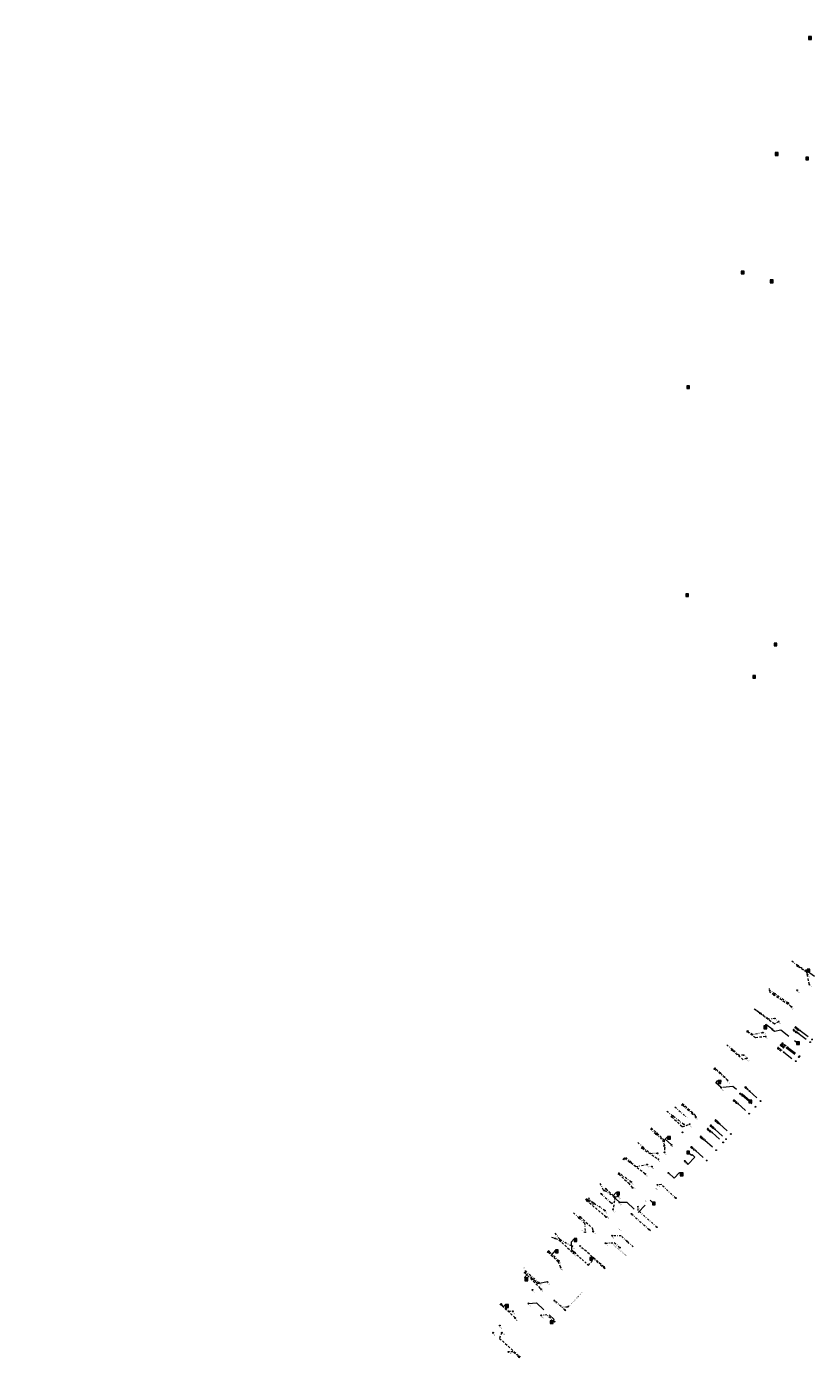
# Model space of a CAD drawing. Header units: inches. Extents: x 0 to 191500, y 0 to 342750.
# Tile 466 of 547: x 188344 to 188538, y 334506 to 334835. Entities that reach past the tile are written whole.
import ezdxf

# ---------------------------------------------------------------- set-up
doc = ezdxf.new("R2010")
doc.units = ezdxf.units.IN
doc.header["$MEASUREMENT"] = 0
for name, pattern in [('RI-HWA_HUISAANSLUITING', [4.8, 3, -1.8]), ('RI-HWA_KOLKAANSLUITING', [4.3, 2.5, -1.8]), ('RI-VWA_HUISAANSLUITING', [6.1, 2.5, -1.8, 0, -1.8])]:
    doc.linetypes.add(name, pattern=pattern)
doc.layers.get('0').update_dxf_attribs({"lineweight": 20})
for name, color, linetype, lineweight in [('ECW', 150, 'Continuous', 20), ('N-WE-RI-HWA-MAATVOERING-T25', 151, 'Continuous', 20), ('N-WE-RI-HWA_HUISAANSLUITING', 150, 'RI-HWA_HUISAANSLUITING', 20), ('N-WE-RI-HWA_KOLK-S', 150, 'Continuous', 20), ('N-WE-RI-HWA_KOLKAANSLUITING', 150, 'RI-HWA_KOLKAANSLUITING', 20), ('N-WE-RI-HWA_RIOOLPUT_ONTSTOPPINGSPUT-G', 150, 'Continuous', 20), ('N-WE-RI-INLAAT', 7, 'Continuous', 20), ('N-WE-RI-VWA-MAATVOERING-T25', 30, 'Continuous', 20), ('N-WE-RI-VWA_HUISAANSLUITING', 20, 'RI-VWA_HUISAANSLUITING', 20), ('N-WE-RI-VWA_RIOOLPUT_ONTSTOPPINGSPUT-G', 30, 'Continuous', 20), ('Tekst algemeen', 7, 'Continuous', 20)]:
    doc.layers.add(name, color=color, linetype=linetype, lineweight=lineweight)
doc.styles.add('TS 1 op 100', font='tahoma.ttf', dxfattribs={"height": 0.25})
picture_1 = doc.add_image_def('image1.ecw', size_in_pixel=(220000, 285000))

# ---------------------------------------------------------------- blocks, each defined once
blk = doc.blocks.new('A$C2C270354')
h = blk.add_hatch(color=256)
h.dxf.hatch_style = 1
edge = h.paths.add_edge_path()
edge.add_arc((0, 0), 0.1, 0, 360)
blk.add_circle((0, 0), 0.1)

msp = doc.modelspace()

# ---------------------------------------------------------------- linework, layer by layer
at = {"layer": 'N-WE-RI-HWA_HUISAANSLUITING', "ltscale": 0.2}
for points in [[(188537.15169, 334599.30376), (188536.49442, 334602.34221), (188534.20907, 334603.81438), (188534.00603, 334603.96025)], [(188532.73639, 334593.81399), (188528.45187, 334596.69605), (188527.49431, 334597.34016), (188527.3398, 334598.37672)], [(188529.58998, 334590.18906), (188528.51736, 334589.55788), (188524.02326, 334592.89899), (188523.54175, 334593.25697)], [(188526.37802, 334586.48861), (188523.87395, 334586.16099), (188521.86648, 334587.65098), (188521.66573, 334587.79997)], [(188521.72396, 334581.12674), (188520.84742, 334580.7393), (188518.02779, 334583.13507), (188517.83728, 334583.29695)], [(188509.13833, 334566.62702), (188509.11152, 334567.00193), (188506.01065, 334569.69215), (188505.82255, 334569.85682)], [(188503.0233, 334566.81579), (188503.2078, 334566.64708), (188505.86447, 334564.21766), (188507.63067, 334564.89008)], [(188498.15648, 334563.93875), (188499.55894, 334562.65691), (188501.35905, 334561.01161), (188501.45712, 334557.92595)], [(188495.71758, 334559.12305), (188495.90205, 334558.95432), (188499.91662, 334556.21806)], [(188491.61394, 334556.43978), (188491.28605, 334556.10943), (188491.1329, 334556.26144)], [(188496.67674, 334552.62613), (188492.87171, 334555.49234), (188491.61394, 334556.43978), (188491.44085, 334556.5981)], [(188489.98786, 334552.70919), (188490.17235, 334552.54048), (188492.53384, 334550.381), (188493.5537, 334549.16376)], [(188502.43982, 334552.81505), (188502.38259, 334552.87256)], [(188486.82243, 334549.09948), (188487.00692, 334548.93077), (188489.22081, 334546.90625), (188488.73128, 334543.81733)], [(188487.05683, 334541.96093), (188482.36337, 334545.92744), (188481.99141, 334546.26758)], [(188480.47494, 334542.16592), (188480.65941, 334541.99718), (188483.61085, 334539.29736), (188483.87537, 334538.43378)], [(188473.57135, 334537.04617), (188474.47494, 334536.70136), (188475.40469, 334536.34658), (188479.01946, 334533.05023)], [(188472.53602, 334533.46206), (188472.72074, 334533.29361), (188475.15912, 334531.07003), (188475.838, 334529.52307)], [(188486.52773, 334529.65087), (188486.71337, 334529.48342), (188486.52773, 334529.65087), (188480.62693, 334534.83237)], [(188466.82455, 334528.38615), (188467.00946, 334528.2179), (188471.01558, 334524.17665)], [(188464.61917, 334517.08521), (188461.67107, 334519.8239), (188461.08023, 334520.36325), (188460.89532, 334520.5315)], [(188461.33725, 334513.44668), (188460.74301, 334512.05587), (188465.68718, 334507.59626), (188465.87282, 334507.42882)]]:
    msp.add_lwpolyline(points, dxfattribs=at)
at = {"layer": 'N-WE-RI-HWA_HUISAANSLUITING', "ltscale": 0.2, "elevation": 44.094}
msp.add_lwpolyline([(188517.00435, 334575.68934), (188515.31273, 334577.37941), (188513.87949, 334578.62674), (188513.69091, 334578.79086)], dxfattribs=at)
at = {"layer": 'N-WE-RI-HWA_KOLK-S'}
for p, q in [((188536.97152, 334833.06997), (188536.97003, 334832.37352)), ((188536.97003, 334832.37352), (188537.66797, 334833.06848)), ((188536.97003, 334832.37352), (188537.66648, 334832.37203)), ((188536.97152, 334833.06997), (188537.66648, 334832.37203)), ((188537.66797, 334833.06848), (188536.97152, 334833.06997)), ((188537.66648, 334832.37203), (188537.66797, 334833.06848)), ((188528.72952, 334804.46297), (188528.72803, 334803.76652)), ((188528.72803, 334803.76652), (188529.42597, 334804.46148)), ((188528.72803, 334803.76652), (188529.42448, 334803.76503)), ((188528.72952, 334804.46297), (188529.42448, 334803.76503)), ((188529.42597, 334804.46148), (188528.72952, 334804.46297)), ((188529.42448, 334803.76503), (188529.42597, 334804.46148)), ((188536.24852, 334803.34797), (188536.24703, 334802.65152)), ((188536.24703, 334802.65152), (188536.94497, 334803.34648)), ((188536.24703, 334802.65152), (188536.94348, 334802.65003)), ((188536.24852, 334803.34797), (188536.94348, 334802.65003)), ((188536.94497, 334803.34648), (188536.24852, 334803.34797)), ((188536.94348, 334802.65003), (188536.94497, 334803.34648)), ((188520.37052, 334775.24297), (188520.36903, 334774.54652)), ((188520.36903, 334774.54652), (188521.06697, 334775.24148)), ((188520.36903, 334774.54652), (188521.06548, 334774.54503)), ((188520.37052, 334775.24297), (188521.06548, 334774.54503)), ((188521.06697, 334775.24148), (188520.37052, 334775.24297)), ((188521.06548, 334774.54503), (188521.06697, 334775.24148)), ((188527.49052, 334773.05497), (188527.48903, 334772.35852)), ((188527.48903, 334772.35852), (188528.18697, 334773.05348)), ((188527.48903, 334772.35852), (188528.18548, 334772.35703)), ((188527.49052, 334773.05497), (188528.18548, 334772.35703)), ((188528.18697, 334773.05348), (188527.49052, 334773.05497)), ((188528.18548, 334772.35703), (188528.18697, 334773.05348)), ((188506.92352, 334746.95697), (188506.92203, 334746.26052)), ((188506.92203, 334746.26052), (188507.61997, 334746.95548)), ((188506.92203, 334746.26052), (188507.61848, 334746.25903)), ((188506.92352, 334746.95697), (188507.61848, 334746.25903)), ((188507.61997, 334746.95548), (188506.92352, 334746.95697)), ((188507.61848, 334746.25903), (188507.61997, 334746.95548)), ((188506.67152, 334695.66597), (188506.67003, 334694.96952)), ((188506.67003, 334694.96952), (188507.36797, 334695.66448)), ((188506.67003, 334694.96952), (188507.36648, 334694.96803)), ((188506.67152, 334695.66597), (188507.36648, 334694.96803)), ((188507.36797, 334695.66448), (188506.67152, 334695.66597)), ((188507.36648, 334694.96803), (188507.36797, 334695.66448)), ((188528.46052, 334683.51297), (188528.45903, 334682.81652)), ((188528.45903, 334682.81652), (188529.15697, 334683.51148)), ((188528.46052, 334683.51297), (188529.15548, 334682.81503)), ((188529.15697, 334683.51148), (188528.46052, 334683.51297)), ((188529.15548, 334682.81503), (188529.15697, 334683.51148)), ((188528.45903, 334682.81652), (188529.15548, 334682.81503)), ((188523.20652, 334675.50797), (188523.20503, 334674.81152)), ((188523.20503, 334674.81152), (188523.90297, 334675.50648)), ((188523.20503, 334674.81152), (188523.90148, 334674.81003)), ((188523.20652, 334675.50797), (188523.90148, 334674.81003)), ((188523.90297, 334675.50648), (188523.20652, 334675.50797)), ((188523.90148, 334674.81003), (188523.90297, 334675.50648)), ((188536.59352, 334603.10697, 44.138), (188536.59203, 334602.41052, 44.138)), ((188536.59203, 334602.41052, 44.138), (188537.28997, 334603.10548, 44.138)), ((188536.59203, 334602.41052, 44.138), (188537.28848, 334602.40903, 44.138)), ((188536.59352, 334603.10697, 44.138), (188537.28848, 334602.40903, 44.138)), ((188537.28997, 334603.10548, 44.138), (188536.59352, 334603.10697, 44.138)), ((188537.28848, 334602.40903, 44.138), (188537.28997, 334603.10548, 44.138)), ((188525.96352, 334589.11197, 44.153), (188525.96203, 334588.41552, 44.153)), ((188525.96203, 334588.41552, 44.153), (188526.65997, 334589.11048, 44.153)), ((188525.96203, 334588.41552, 44.153), (188526.65848, 334588.41403, 44.153)), ((188525.96352, 334589.11197, 44.153), (188526.65848, 334588.41403, 44.153)), ((188526.65997, 334589.11048, 44.153), (188525.96352, 334589.11197, 44.153)), ((188526.65848, 334588.41403, 44.153), (188526.65997, 334589.11048, 44.153)), ((188534.00152, 334585.19297, 44.022), (188534.00003, 334584.49652, 44.022)), ((188534.00003, 334584.49652, 44.022), (188534.69797, 334585.19148, 44.022)), ((188534.00152, 334585.19297, 44.022), (188534.69648, 334584.49503, 44.022)), ((188534.69797, 334585.19148, 44.022), (188534.00152, 334585.19297, 44.022)), ((188534.69648, 334584.49503, 44.022), (188534.69797, 334585.19148, 44.022)), ((188534.00003, 334584.49652, 44.022), (188534.69648, 334584.49503, 44.022)), ((188514.66752, 334575.62197, 44.162), (188514.66603, 334574.92552, 44.162)), ((188514.66603, 334574.92552, 44.162), (188515.36397, 334575.62048, 44.162)), ((188514.66603, 334574.92552, 44.162), (188515.36248, 334574.92403, 44.162)), ((188514.66752, 334575.62197, 44.162), (188515.36248, 334574.92403, 44.162)), ((188515.36397, 334575.62048, 44.162), (188514.66752, 334575.62197, 44.162)), ((188515.36248, 334574.92403, 44.162), (188515.36397, 334575.62048, 44.162)), ((188522.23552, 334570.80997, 44.024), (188522.23403, 334570.11352, 44.024)), ((188522.23403, 334570.11352, 44.024), (188522.93197, 334570.80848, 44.024)), ((188522.23403, 334570.11352, 44.024), (188522.93048, 334570.11203, 44.024)), ((188522.23552, 334570.80997, 44.024), (188522.93048, 334570.11203, 44.024)), ((188522.93197, 334570.80848, 44.024), (188522.23552, 334570.80997, 44.024)), ((188522.93048, 334570.11203, 44.024), (188522.93197, 334570.80848, 44.024)), ((188502.19552, 334561.85097, 44.284), (188502.19403, 334561.15452, 44.284)), ((188502.19403, 334561.15452, 44.284), (188502.89197, 334561.84948, 44.284)), ((188502.19552, 334561.85097, 44.284), (188502.89048, 334561.15303, 44.284)), ((188502.89197, 334561.84948, 44.284), (188502.19552, 334561.85097, 44.284)), ((188502.89048, 334561.15303, 44.284), (188502.89197, 334561.84948, 44.284)), ((188502.19403, 334561.15452, 44.284), (188502.89048, 334561.15303, 44.284)), ((188506.93952, 334558.22197, 44.28), (188506.93803, 334557.52552, 44.28)), ((188506.93803, 334557.52552, 44.28), (188507.63597, 334558.22048, 44.28)), ((188506.93803, 334557.52552, 44.28), (188507.63448, 334557.52403, 44.28)), ((188506.93952, 334558.22197, 44.28), (188507.63448, 334557.52403, 44.28)), ((188507.63597, 334558.22048, 44.28), (188506.93952, 334558.22197, 44.28)), ((188507.63448, 334557.52403, 44.28), (188507.63597, 334558.22048, 44.28)), ((188505.31152, 334552.86297, 44.232), (188505.31003, 334552.16652, 44.232)), ((188505.31003, 334552.16652, 44.232), (188506.00797, 334552.86148, 44.232)), ((188505.31003, 334552.16652, 44.232), (188506.00648, 334552.16503, 44.232)), ((188505.31152, 334552.86297, 44.232), (188506.00648, 334552.16503, 44.232)), ((188506.00797, 334552.86148, 44.232), (188505.31152, 334552.86297, 44.232)), ((188506.00648, 334552.16503, 44.232), (188506.00797, 334552.86148, 44.232)), ((188489.64452, 334548.11497, 44.349), (188489.64303, 334547.41852, 44.349)), ((188489.64303, 334547.41852, 44.349), (188490.34097, 334548.11348, 44.349)), ((188489.64303, 334547.41852, 44.349), (188490.33948, 334547.41703, 44.349)), ((188489.64452, 334548.11497, 44.349), (188490.33948, 334547.41703, 44.349)), ((188490.34097, 334548.11348, 44.349), (188489.64452, 334548.11497, 44.349)), ((188490.33948, 334547.41703, 44.349), (188490.34097, 334548.11348, 44.349)), ((188498.45418, 334545.63905, 44.24), (188498.45268, 334544.9426, 44.24)), ((188498.45268, 334544.9426, 44.24), (188499.15063, 334545.63756, 44.24)), ((188498.45418, 334545.63905, 44.24), (188499.14914, 334544.9411, 44.24)), ((188499.15063, 334545.63756, 44.24), (188498.45418, 334545.63905, 44.24)), ((188499.14914, 334544.9411, 44.24), (188499.15063, 334545.63756, 44.24)), ((188498.45268, 334544.9426, 44.24), (188499.14914, 334544.9411, 44.24)), ((188479.12752, 334536.64697, 44.488), (188479.12603, 334535.95052, 44.488)), ((188479.12603, 334535.95052, 44.488), (188479.82397, 334536.64548, 44.488)), ((188479.12603, 334535.95052, 44.488), (188479.82248, 334535.94903, 44.488)), ((188479.12752, 334536.64697, 44.488), (188479.82248, 334535.94903, 44.488)), ((188479.82397, 334536.64548, 44.488), (188479.12752, 334536.64697, 44.488)), ((188479.82248, 334535.94903, 44.488), (188479.82397, 334536.64548, 44.488)), ((188474.52552, 334533.85997, 44.636), (188474.52403, 334533.16352, 44.636)), ((188474.52403, 334533.16352, 44.636), (188475.22197, 334533.85848, 44.636)), ((188474.52403, 334533.16352, 44.636), (188475.22048, 334533.16203, 44.636)), ((188474.52552, 334533.85997, 44.636), (188475.22048, 334533.16203, 44.636)), ((188475.22197, 334533.85848, 44.636), (188474.52552, 334533.85997, 44.636)), ((188475.22048, 334533.16203, 44.636), (188475.22197, 334533.85848, 44.636)), ((188483.01152, 334532.02297, 44.491), (188483.01003, 334531.32652, 44.491)), ((188483.01003, 334531.32652, 44.491), (188483.70797, 334532.02148, 44.491)), ((188483.01152, 334532.02297, 44.491), (188483.70648, 334531.32503, 44.491)), ((188483.70797, 334532.02148, 44.491), (188483.01152, 334532.02297, 44.491)), ((188483.70648, 334531.32503, 44.491), (188483.70797, 334532.02148, 44.491)), ((188483.01003, 334531.32652, 44.491), (188483.70648, 334531.32503, 44.491)), ((188467.02052, 334526.94897, 44.642), (188467.01903, 334526.25252, 44.642)), ((188467.01903, 334526.25252, 44.642), (188467.71697, 334526.94748, 44.642)), ((188467.01903, 334526.25252, 44.642), (188467.71548, 334526.25103, 44.642)), ((188467.02052, 334526.94897, 44.642), (188467.71548, 334526.25103, 44.642)), ((188467.71697, 334526.94748, 44.642), (188467.02052, 334526.94897, 44.642)), ((188467.71548, 334526.25103, 44.642), (188467.71697, 334526.94748, 44.642)), ((188462.24352, 334520.39197, 44.824), (188462.24203, 334519.69552, 44.824)), ((188462.24203, 334519.69552, 44.824), (188462.93997, 334520.39048, 44.824)), ((188462.24203, 334519.69552, 44.824), (188462.93848, 334519.69403, 44.824)), ((188462.24352, 334520.39197, 44.824), (188462.93848, 334519.69403, 44.824)), ((188462.93997, 334520.39048, 44.824), (188462.24352, 334520.39197, 44.824)), ((188462.93848, 334519.69403, 44.824), (188462.93997, 334520.39048, 44.824)), ((188473.26152, 334516.39097, 44.711), (188473.26003, 334515.69452, 44.711)), ((188473.26003, 334515.69452, 44.711), (188473.95797, 334516.38948, 44.711)), ((188473.26003, 334515.69452, 44.711), (188473.95648, 334515.69303, 44.711)), ((188473.26152, 334516.39097, 44.711), (188473.95648, 334515.69303, 44.711)), ((188473.95797, 334516.38948, 44.711), (188473.26152, 334516.39097, 44.711)), ((188473.95648, 334515.69303, 44.711), (188473.95797, 334516.38948, 44.711))]:
    msp.add_line(p, q, dxfattribs=at)
at = {"layer": 'N-WE-RI-HWA_KOLKAANSLUITING'}
for points in [[(188538.45139, 334601.32138), (188536.37196, 334602.73536), (188536.5659, 334603.02057), (188536.77918, 334602.87554)], [(188527.95123, 334588.30108), (188526.41461, 334589.44347), (188526.05581, 334588.96086), (188526.15448, 334588.88751)], [(188527.95123, 334588.30108), (188528.57128, 334587.84011), (188530.10094, 334588.13878), (188534.18901, 334584.96401)], [(188503.13157, 334559.78235), (188501.62762, 334561.1389), (188502.21968, 334561.79529), (188502.39532, 334561.63687)], [(188506.41468, 334555.81706), (188507.179, 334554.96362), (188508.88499, 334556.76494), (188508.27332, 334557.35178), (188508.07891, 334557.1462), (188507.46188, 334557.72972)], [(188502.38259, 334552.87256), (188503.82917, 334551.54999), (188505.14313, 334552.98715), (188505.51064, 334552.64813)], [(188490.33876, 334545.59947), (188488.65937, 334547.11426), (188489.58134, 334548.13641), (188489.84349, 334547.89996)], [(188490.33876, 334545.59947), (188492.13876, 334545.59947), (188494.96048, 334543.05431), (188497.86677, 334546.1613), (188498.65397, 334545.42495)], [(188472.62305, 334525.95879), (188470.2468, 334525.53477), (188467.67437, 334527.8806), (188466.9008, 334527.02297), (188467.22027, 334526.73481)], [(188461.67107, 334519.8239), (188462.20527, 334520.39895), (188462.44329, 334520.17784)], [(188467.86761, 334520.68662), (188469.86496, 334520.78953), (188474.20769, 334516.68268), (188473.8113, 334516.26353)]]:
    msp.add_lwpolyline(points, dxfattribs=at)
for points, elevation in [([(188515.43115, 334573.87688), (188514.0591, 334575.0864), (188514.57209, 334575.66832), (188514.86742, 334575.40798)], 44.094), ([(188522.43464, 334570.59513), (188518.28108, 334574.20039), (188515.43115, 334573.87688)], 44.024), ([(188479.32732, 334536.43287), (188479.1796, 334536.5677), (188478.44643, 334535.76371), (188478.54173, 334533.89189), (188479.2216, 334533.2719)], 44.488), ([(188474.72529, 334533.64584), (188474.57758, 334533.78068), (188473.49203, 334532.59026)], 44.636)]:
    msp.add_lwpolyline(points, dxfattribs=dict(at, elevation=elevation))
at = {"layer": 'N-WE-RI-HWA_KOLKAANSLUITING', "ltscale": 0.2}
msp.add_lwpolyline([(188479.01946, 334533.05023), (188479.2216, 334533.2719), (188482.67738, 334530.12055), (188483.76027, 334531.30805), (188483.50668, 334531.53929)], dxfattribs=at)
at = {"layer": 'N-WE-RI-HWA_RIOOLPUT_ONTSTOPPINGSPUT-G'}
for p, q in [((188534.30693, 334603.83492), (188534.1112, 334603.79384)), ((188534.18853, 334603.91225), (188534.2296, 334603.71651)), ((188528.55173, 334596.71524), (188528.35599, 334596.67417)), ((188528.43332, 334596.79257), (188528.4744, 334596.59684)), ((188525.09891, 334592.1926), (188524.90318, 334592.15153)), ((188524.98051, 334592.26993), (188525.02158, 334592.0742)), ((188521.96435, 334587.67151), (188521.76861, 334587.63044)), ((188521.84594, 334587.74884), (188521.88702, 334587.55311)), ((188518.12566, 334583.15561), (188517.92992, 334583.11453)), ((188518.00725, 334583.23294), (188518.04833, 334583.0372)), ((188513.97736, 334578.64727, 44.094), (188513.78162, 334578.6062, 44.094)), ((188513.85895, 334578.7246, 44.094), (188513.90003, 334578.52887, 44.094)), ((188506.10852, 334569.71268), (188505.91278, 334569.67161)), ((188505.99011, 334569.79001), (188506.03119, 334569.59428)), ((188503.30566, 334566.66762), (188503.10993, 334566.62654)), ((188503.18726, 334566.74495), (188503.22833, 334566.54921)), ((188499.65681, 334562.67745), (188499.46107, 334562.63637)), ((188499.5384, 334562.75478), (188499.57948, 334562.55904)), ((188495.99992, 334558.97486), (188495.80418, 334558.93379)), ((188495.88151, 334559.05219), (188495.92259, 334558.85646)), ((188492.96958, 334555.51288), (188492.77384, 334555.4718)), ((188492.85117, 334555.59021), (188492.89225, 334555.39447)), ((188490.27022, 334552.56102), (188490.07448, 334552.51995)), ((188490.15181, 334552.63835), (188490.19289, 334552.44262)), ((188487.10479, 334548.95131), (188486.90905, 334548.91023)), ((188486.98638, 334549.02864), (188487.02746, 334548.8329)), ((188482.46124, 334545.94798), (188482.26551, 334545.9069)), ((188482.34284, 334546.02531), (188482.38391, 334545.82957)), ((188480.75728, 334542.01772), (188480.56154, 334541.97664)), ((188480.63887, 334542.09505), (188480.67995, 334541.89931)), ((188474.57281, 334536.7219), (188474.37708, 334536.68082)), ((188474.45441, 334536.79923), (188474.49548, 334536.60349)), ((188472.81861, 334533.31415), (188472.62287, 334533.27307)), ((188472.7002, 334533.39148), (188472.74128, 334533.19574)), ((188486.6256, 334529.67141), (188486.42986, 334529.63033)), ((188486.50719, 334529.74874), (188486.54827, 334529.553)), ((188467.10733, 334528.23843), (188466.91159, 334528.19736)), ((188466.98892, 334528.31576), (188467.03, 334528.12003)), ((188461.1781, 334520.38379), (188460.98236, 334520.34271)), ((188461.05969, 334520.46112), (188461.10077, 334520.26538)), ((188465.78505, 334507.6168), (188465.58932, 334507.57573)), ((188465.66665, 334507.69413), (188465.70772, 334507.4984))]:
    msp.add_line(p, q, dxfattribs=at)
for centre in [(188534.20907, 334603.81438), (188528.45386, 334596.6947), (188525.00105, 334592.17207), (188521.86648, 334587.65098), (188518.02779, 334583.13507), (188513.87949, 334578.62674, 44.094), (188506.01065, 334569.69215), (188503.2078, 334566.64708), (188499.55894, 334562.65691), (188495.90205, 334558.95432), (188492.87171, 334555.49234), (188490.17235, 334552.54048), (188487.00692, 334548.93077), (188482.36337, 334545.92744), (188480.65941, 334541.99718), (188474.47494, 334536.70136), (188472.72074, 334533.29361), (188486.52773, 334529.65087), (188467.00946, 334528.2179), (188461.08023, 334520.36325), (188465.68718, 334507.59626)]:
    msp.add_circle(centre, 0.1, dxfattribs=at)
at = {"layer": 'N-WE-RI-VWA_HUISAANSLUITING'}
for p, q in [((188534.84137, 334587.9619, 44.294), (188537.80122, 334585.7417, 44.294)), ((188534.36133, 334587.32193, 44.294), (188537.32118, 334585.10173, 44.294)), ((188530.82101, 334582.60217, 44.294), (188533.78086, 334580.38197, 44.294)), ((188531.60108, 334583.64212, 44.294), (188534.56093, 334581.42192, 44.294)), ((188531.75109, 334583.84211, 44.294), (188534.71094, 334581.62191, 44.294)), ((188521.095, 334571.63863, 44.36769), (188523.83957, 334569.15724, 44.36769)), ((188522.36923, 334573.04801, 44.35704), (188525.1138, 334570.56662, 44.35704)), ((188519.55251, 334569.93254, 44.38058), (188522.29709, 334567.45115, 44.38058)), ((188515.02565, 334564.92555, 44.4184), (188517.77022, 334562.44416, 44.4184)), ((188513.14784, 334562.84857, 44.43409), (188515.89241, 334560.36718, 44.43409)), ((188513.85202, 334563.62744, 44.42821), (188516.59659, 334561.14605, 44.42821)), ((188509.09043, 334558.36082, 44.468), (188511.835, 334555.87943, 44.468)), ((188511.40416, 334560.91995, 44.44866), (188514.14873, 334558.43856, 44.44866))]:
    msp.add_line(p, q, dxfattribs=at)
at = {"layer": 'N-WE-RI-VWA_HUISAANSLUITING', "ltscale": 0.2}
for points in [[(188536.67534, 334601.74634), (188536.50835, 334602.54526), (188534.29928, 334603.98978), (188532.56038, 334605.24489)], [(188531.90384, 334594.73309), (188528.67339, 334596.98875), (188527.11557, 334598.0765)], [(188528.64896, 334590.93758), (188527.07498, 334590.76179), (188525.2076, 334592.14569), (188523.60277, 334593.33879)], [(188525.65448, 334587.44572), (188523.19558, 334586.91476), (188521.99085, 334587.80842), (188521.78496, 334587.96115)], [(188520.90238, 334581.90428), (188519.84083, 334581.82619), (188518.15729, 334583.28748), (188516.63317, 334584.58249)], [(188516.21537, 334576.43876), (188513.75055, 334578.45609), (188513.56301, 334578.62141)], [(188504.01985, 334569.12948), (188507.01345, 334566.47648)], [(188508.40368, 334567.32956), (188505.80628, 334569.59558), (188505.61875, 334569.7609)], [(188506.17843, 334564.82253), (188503.44435, 334566.91645), (188501.93591, 334568.0717)], [(188497.95414, 334563.71791), (188499.35611, 334562.43511), (188500.96285, 334560.96656), (188501.31979, 334559.509)], [(188494.84892, 334560.32415), (188496.10346, 334559.17667), (188497.95506, 334557.65803), (188499.70056, 334557.73753)], [(188491.22328, 334556.36023), (188491.88573, 334556.665), (188493.00668, 334555.63993), (188494.44994, 334554.42433), (188497.13572, 334554.93229)], [(188493.22272, 334550.65251), (188490.30732, 334552.68808), (188490.12285, 334552.85681)], [(188489.9838, 334547.11), (188489.45542, 334546.80609), (188486.59932, 334548.4901), (188486.38683, 334548.62182), (188485.59356, 334550.20563)], [(188504.22548, 334546.65243), (188500.65421, 334549.95852), (188499.69578, 334549.90406)], [(188482.16029, 334546.45192), (188482.31928, 334546.44231), (188482.74499, 334546.05426), (188483.7051, 334545.17908), (188484.23932, 334545.19948)], [(188486.74419, 334543.56673), (188483.83173, 334545.46516), (188482.94628, 334546.27508), (188482.64642, 334546.98363)], [(188485.6752, 334547.84494), (188485.85969, 334547.67623), (188488.33982, 334545.40825), (188488.43183, 334545.41254)], [(188478.99136, 334542.98092), (188480.39349, 334541.69872), (188481.72182, 334540.48401), (188481.8865, 334538.25372)], [(188493.30566, 334542.73981), (188497.62491, 334538.88228), (188498.15206, 334538.42168)], [(188499.55828, 334539.46204), (188494.95601, 334543.56701), (188494.90102, 334544.52843)], [(188474.42816, 334537.98574), (188475.68645, 334536.39854), (188478.71505, 334534.78501)], [(188486.88226, 334535.53825), (188489.04966, 334535.66215), (188490.41121, 334534.4324)], [(188493.73871, 334534.5951), (188492.22343, 334535.97584), (188490.74511, 334537.3229), (188488.51308, 334537.36663)], [(188475.40865, 334531.1687), (188472.92289, 334533.51528), (188472.73816, 334533.68373)], [(188483.72049, 334531.99344), (188486.60641, 334529.36451), (188486.7884, 334529.19873)], [(188470.48279, 334525.78113), (188467.28579, 334528.50643), (188467.02729, 334528.74189)], [(188461.02033, 334520.68556), (188461.20506, 334520.5171), (188463.05232, 334518.83257), (188464.03869, 334518.733)], [(188477.09404, 334518.84807), (188476.90923, 334519.01643), (188474.26844, 334521.39633)], [(188477.88572, 334520.08834), (188477.71736, 334519.90353), (188477.549, 334519.71872), (188476.12996, 334519.71872)], [(188474.3108, 334516.16338), (188472.45119, 334517.82205), (188471.00682, 334517.73958)], [(188465.74101, 334507.27617), (188465.5562, 334507.44453), (188464.06656, 334508.77321), (188462.95261, 334508.70965)]]:
    msp.add_lwpolyline(points, dxfattribs=at)
at = {"layer": 'N-WE-RI-VWA_RIOOLPUT_ONTSTOPPINGSPUT-G'}
for p, q in [((188534.38609, 334604.03516), (188534.20584, 334603.9485)), ((188534.25264, 334604.08196), (188534.33929, 334603.9017)), ((188528.76352, 334597.03208), (188528.58326, 334596.94542)), ((188528.63006, 334597.07888), (188528.71672, 334596.89863)), ((188525.29773, 334592.18902), (188525.11747, 334592.10236)), ((188525.16427, 334592.23581), (188525.25093, 334592.05556)), ((188522.08098, 334587.85175), (188521.90073, 334587.76509)), ((188521.94752, 334587.89855), (188522.03418, 334587.7183)), ((188537.41726, 334585.15696, 44.294), (188537.237, 334585.07031, 44.294)), ((188537.2838, 334585.20376, 44.294), (188537.37046, 334585.02351, 44.294)), ((188537.8973, 334585.79693, 44.294), (188537.71705, 334585.71028, 44.294)), ((188537.76385, 334585.84373, 44.294), (188537.8505, 334585.66348, 44.294)), ((188518.2429, 334583.33465), (188518.06265, 334583.24799)), ((188518.10945, 334583.38145), (188518.1961, 334583.20119)), ((188534.65701, 334581.47715, 44.294), (188534.47675, 334581.3905, 44.294)), ((188534.52355, 334581.52395, 44.294), (188534.61021, 334581.3437, 44.294)), ((188534.80702, 334581.67714, 44.294), (188534.62677, 334581.59049, 44.294)), ((188534.67357, 334581.72394, 44.294), (188534.76022, 334581.54369, 44.294)), ((188513.84067, 334578.49941), (188513.66042, 334578.41276)), ((188513.70722, 334578.54621), (188513.79388, 334578.36596)), ((188533.87694, 334580.4372, 44.294), (188533.69668, 334580.35055, 44.294)), ((188533.74348, 334580.484, 44.294), (188533.83014, 334580.30375, 44.294)), ((188505.89641, 334569.6389), (188505.71616, 334569.55225)), ((188505.76295, 334569.6857), (188505.84961, 334569.50545)), ((188523.93268, 334569.20652, 44.36769), (188523.75243, 334569.11986, 44.36769)), ((188523.79922, 334569.25332, 44.36769), (188523.88588, 334569.07307, 44.36769)), ((188525.20988, 334570.62185, 44.35704), (188525.02963, 334570.53519, 44.35704)), ((188525.07643, 334570.66865, 44.35704), (188525.16308, 334570.4884, 44.35704)), ((188503.53448, 334566.95978), (188503.35422, 334566.87313)), ((188503.40102, 334567.00658), (188503.48768, 334566.82633)), ((188522.39317, 334567.50639, 44.38058), (188522.21291, 334567.41973, 44.38058)), ((188522.25971, 334567.55318, 44.38058), (188522.34637, 334567.37293, 44.38058)), ((188499.44624, 334562.47844), (188499.26599, 334562.39178)), ((188499.31278, 334562.52524), (188499.39944, 334562.34498)), ((188517.8663, 334562.49939, 44.4184), (188517.68605, 334562.41273, 44.4184)), ((188517.73285, 334562.54619, 44.4184), (188517.81951, 334562.36594, 44.4184)), ((188496.19358, 334559.22), (188496.01333, 334559.13334)), ((188496.06013, 334559.2668), (188496.14678, 334559.08655)), ((188514.24481, 334558.49379, 44.44866), (188514.06456, 334558.40714, 44.44866)), ((188514.11136, 334558.54059, 44.44866), (188514.19801, 334558.36034, 44.44866)), ((188515.98849, 334560.42241, 44.43409), (188515.80824, 334560.33576, 44.43409)), ((188515.85504, 334560.46921, 44.43409), (188515.9417, 334560.28896, 44.43409)), ((188516.69267, 334561.20128, 44.42821), (188516.51242, 334561.11462, 44.42821)), ((188516.55922, 334561.24808, 44.42821), (188516.64587, 334561.06783, 44.42821)), ((188493.0968, 334555.68326), (188492.91655, 334555.59661)), ((188492.96335, 334555.73006), (188493.05001, 334555.54981)), ((188511.93108, 334555.93466, 44.468), (188511.75083, 334555.84801, 44.468)), ((188511.79763, 334555.98146, 44.468), (188511.88428, 334555.80121, 44.468)), ((188490.39745, 334552.73141), (188490.21719, 334552.64475)), ((188490.26399, 334552.7782), (188490.35065, 334552.59795)), ((188486.68944, 334548.53343), (188486.50919, 334548.44678)), ((188486.55599, 334548.58023), (188486.64264, 334548.39998)), ((188482.83511, 334546.09759), (188482.65486, 334546.01093)), ((188482.70166, 334546.14438), (188482.78832, 334545.96413)), ((188483.92186, 334545.50849), (188483.74161, 334545.42184)), ((188483.7884, 334545.55529), (188483.87506, 334545.37504)), ((188485.94982, 334547.71956), (188485.76956, 334547.6329)), ((188485.81636, 334547.76636), (188485.90302, 334547.58611)), ((188504.31561, 334546.69576), (188504.13535, 334546.6091)), ((188504.18215, 334546.74256), (188504.26881, 334546.56231)), ((188480.48361, 334541.74205), (188480.30336, 334541.65539)), ((188480.35016, 334541.78885), (188480.43682, 334541.6086)), ((188497.71503, 334538.92561), (188497.53478, 334538.83895)), ((188497.58158, 334538.97241), (188497.66824, 334538.79216)), ((188499.6484, 334539.50537), (188499.46815, 334539.41871)), ((188499.51495, 334539.55217), (188499.6016, 334539.37192)), ((188475.77658, 334536.44186), (188475.59632, 334536.35521)), ((188475.64312, 334536.48866), (188475.72978, 334536.30841)), ((188492.31356, 334536.01916), (188492.13331, 334535.93251)), ((188492.1801, 334536.06596), (188492.26676, 334535.88571)), ((188473.01301, 334533.55861), (188472.83276, 334533.47195)), ((188472.87956, 334533.60541), (188472.96621, 334533.42515)), ((188490.50133, 334534.47573), (188490.32108, 334534.38908)), ((188490.36788, 334534.52253), (188490.45453, 334534.34228)), ((188486.69653, 334529.40784), (188486.51628, 334529.32118)), ((188486.56308, 334529.45463), (188486.64974, 334529.27438)), ((188467.37591, 334528.54976), (188467.19566, 334528.4631)), ((188467.24246, 334528.59655), (188467.32911, 334528.4163)), ((188461.29519, 334520.56043), (188461.11493, 334520.47378)), ((188461.16173, 334520.60723), (188461.24839, 334520.42698)), ((188476.99936, 334519.05976), (188476.81911, 334518.9731)), ((188476.86591, 334519.10656), (188476.95256, 334518.92631)), ((188477.80748, 334519.94686), (188477.62723, 334519.8602)), ((188477.67403, 334519.99365), (188477.76068, 334519.8134)), ((188474.40093, 334516.2067), (188474.22068, 334516.12005)), ((188474.26747, 334516.2535), (188474.35413, 334516.07325)), ((188465.64633, 334507.48786), (188465.46607, 334507.4012)), ((188465.51287, 334507.53466), (188465.59953, 334507.3544))]:
    msp.add_line(p, q, dxfattribs=at)
for centre in [(188534.29597, 334603.99183), (188528.67339, 334596.98875), (188525.2076, 334592.14569), (188521.99085, 334587.80842), (188537.32713, 334585.11364, 44.294), (188537.80717, 334585.7536, 44.294), (188518.15278, 334583.29132), (188534.56688, 334581.43382, 44.294), (188534.71689, 334581.63381, 44.294), (188513.75055, 334578.45609), (188533.78681, 334580.39388, 44.294), (188505.80628, 334569.59558), (188523.84255, 334569.16319, 44.36769), (188525.11976, 334570.57852, 44.35704), (188503.44435, 334566.91645), (188522.30304, 334567.46306, 44.38058), (188499.35611, 334562.43511), (188517.77618, 334562.45606, 44.4184), (188496.10346, 334559.17667), (188514.15469, 334558.45047, 44.44866), (188515.89837, 334560.37909, 44.43409), (188516.60255, 334561.15795, 44.42821), (188493.00668, 334555.63993), (188511.84096, 334555.89133, 44.468), (188490.30732, 334552.68808), (188486.59932, 334548.4901), (188482.74499, 334546.05426), (188483.83173, 334545.46516), (188485.85969, 334547.67623), (188504.22548, 334546.65243), (188480.39349, 334541.69872), (188497.62491, 334538.88228), (188499.55828, 334539.46204), (188475.68645, 334536.39854), (188492.22343, 334535.97584), (188472.92289, 334533.51528), (188490.41121, 334534.4324), (188486.60641, 334529.36451), (188467.28579, 334528.50643), (188461.20506, 334520.5171), (188476.90923, 334519.01643), (188477.71736, 334519.90353), (188474.3108, 334516.16338), (188465.5562, 334507.44453)]:
    msp.add_circle(centre, 0.1, dxfattribs=at)

# ---------------------------------------------------------------- block references
at = {"layer": 'N-WE-RI-INLAAT', "rotation": 0.06357443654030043}
for p in [(188536.67534, 334601.74634), (188534.15784, 334597.89638), (188537.15169, 334599.30376), (188531.90384, 334594.73309), (188532.73639, 334593.81399), (188527.95123, 334588.30108), (188528.64896, 334590.93758), (188529.58998, 334590.18906), (188534.8384, 334587.96785, 44.294), (188525.65448, 334587.44572), (188526.37802, 334586.48861), (188534.35835, 334587.32788, 44.294), (188520.90238, 334581.90428), (188530.81803, 334582.60813, 44.294), (188531.5981, 334583.64807, 44.294), (188531.74812, 334583.84806, 44.294), (188521.72396, 334581.12674), (188516.21537, 334576.43876), (188517.00435, 334575.68934, 44.094), (188515.43115, 334573.87688, 44.024), (188521.09258, 334571.64483, 44.36769), (188522.36681, 334573.05421, 44.35704), (188519.55009, 334569.93874, 44.38058), (188506.1784, 334564.82256), (188507.63067, 334564.89008), (188508.40368, 334567.32956), (188509.13833, 334566.62702), (188515.02323, 334564.93175, 44.4184), (188505.86082, 334562.85105), (188513.14542, 334562.85477, 44.43409), (188513.8496, 334563.63364, 44.42821), (188501.31979, 334559.509), (188503.13157, 334559.78235), (188509.08801, 334558.36702, 44.468), (188511.40174, 334560.92615, 44.44866), (188497.13572, 334554.93229), (188499.70056, 334557.73753), (188499.91662, 334556.21806), (188501.45712, 334557.92595), (188506.41468, 334555.81706), (188496.67674, 334552.62613), (188498.30915, 334554.43592), (188502.38259, 334552.87256), (188493.22272, 334550.65251), (188493.5537, 334549.16376), (188499.69578, 334549.90406), (188488.43183, 334545.41254), (188489.9838, 334547.11), (188490.33876, 334545.59947), (188486.74419, 334543.56673), (188487.05683, 334541.96093), (188488.73128, 334543.81733), (188493.30566, 334542.73981), (188494.90102, 334544.52843), (188481.8865, 334538.25372), (188483.87537, 334538.43378), (188486.88226, 334535.53825), (188488.51308, 334537.36663), (188478.71505, 334534.78501), (188479.01946, 334533.05023), (188479.2216, 334533.2719, 44.488), (188480.62693, 334534.83237), (188483.72049, 334531.99344), (188475.40865, 334531.1687), (188475.838, 334529.52307), (188470.48279, 334525.78113), (188472.62305, 334525.95879), (188468.86333, 334524.00987), (188471.01558, 334524.17665), (188464.03869, 334518.733), (188467.86761, 334520.68662), (188474.26844, 334521.39633), (188464.61917, 334517.08521), (188471.00682, 334517.73958), (188459.21405, 334513.45614), (188460.83351, 334515.22739), (188461.33725, 334513.44668), (188462.95261, 334508.70965)]:
    msp.add_blockref('A$C2C270354', p, dxfattribs=at)

# ---------------------------------------------------------------- texts
at = {"layer": 'N-WE-RI-HWA-MAATVOERING-T25', "char_height": 0.25, "attachment_point": 1, "style": 'TS 1 op 100'}
for s, insert, rotation in [('50.80', (188537.74242, 334598.6479), 150.4358269), ('5.20', (188533.05432, 334593.15128), 137.2193912), ('12.50', (188528.39441, 334587.46298), 137.2193912), ('10.00', (188530.03316, 334589.35097), 137.2193912), ('14.90', (188526.82121, 334585.65052), 137.2193912), ('22.00', (188522.16714, 334580.28864), 137.2193912), ('29.20', (188517.44753, 334574.85125), 137.2193912), ('31.60', (188515.87433, 334573.03878), 137.2193912), ('41.20', (188509.58151, 334565.78892), 137.2193912), ('43.50', (188508.07386, 334564.05198), 137.2193912), ('2.60', (188503.4268, 334559.10837), 137.5233987), ('7.40', (188500.21186, 334555.54409), 137.5233987), ('5.10', (188501.75235, 334557.25197), 137.5233987), ('12.20', (188497.11912, 334551.86803), 137.5233987), ('9.80', (188498.60438, 334553.76195), 137.5233987), ('16.90', (188494.23649, 334548.68336), 137.5233987), ('21.70', (188490.7562, 334544.81372), 137.5233987), ('26.60', (188487.71446, 334541.48178), 137.5233987), ('24.10', (188489.14872, 334543.03158), 137.5233987), ('31.35', (188484.29281, 334537.64802), 137.5233987), ('38.60', (188479.4369, 334532.26447), 137.5233987), ('36.20', (188481.04438, 334534.04661), 137.5233987), ('43.35', (188476.25544, 334528.73732), 137.5233987), ('48.15', (188473.0405, 334525.17304), 137.5233987), ('50.55', (188471.43302, 334523.39089), 137.5233987), ('55.25', (188468.28505, 334519.90087), 137.5233987), ('60.10', (188465.03661, 334516.29946), 137.5233987), ('65.00', (188461.93149, 334512.82292), 137.5233987)]:
    msp.add_mtext_dynamic_manual_height_columns(s, width=1.3534026, gutter_width=2.5, heights=[0], dxfattribs=dict(at, insert=insert, rotation=rotation))
at = {"layer": 'N-WE-RI-VWA-MAATVOERING-T25', "char_height": 0.25, "attachment_point": 1, "style": 'TS 1 op 100'}
for s, insert, rotation in [('36.60', (188537.23052, 334601.06032), 147.4296739), ('41.20', (188534.64535, 334597.13588), 144.8644928), ('1.20', (188532.31032, 334594.1881), 140.7489761), ('6.20', (188529.08892, 334590.36981), 140.7489761), ('10.80', (188526.30076, 334586.88823), 140.7489761), ('18.10', (188521.58307, 334581.38315), 140.7489761), ('25.30', (188516.80712, 334575.76119), 140.7489761), ('1.80', (188505.37837, 334564.97397), 138.4976064), ('37.30', (188509.00463, 334566.65542), 140.7489761), ('9.00', (188501.64602, 334558.86236), 138.4976064), ('11.40', (188500.18111, 334556.96326), 138.4976064), ('1.30', (188506.55769, 334555.09799), 122.0534826), ('15.20', (188497.61697, 334554.15878), 138.4976064), ('6.30', (188502.67689, 334552.19482), 136.4379419), ('21.00', (188493.70327, 334549.87824), 138.4976064), ('3.40', (188499.70182, 334548.54502), 138.4976064), ('2.70', (188500.07187, 334549.22809), 138.4976064), ('28.10', (188488.91237, 334544.63828), 138.4976064), ('25.80', (188490.46435, 334546.33573), 138.4976064), ('7.50', (188496.96837, 334545.54819), 138.4976064), ('30.60', (188487.22543, 334542.79322), 138.4976064), ('12.30', (188493.77765, 334541.90317), 138.4976064), ('9.90', (188495.26609, 334543.85793), 138.4976064), ('37.80', (188481.63157, 334538.08709), 138.4976064), ('17.00', (188490.70586, 334538.39643), 138.4976064), ('21.95', (188487.35425, 334534.70161), 138.4976064), ('19.50', (188488.98506, 334536.52999), 138.4976064), ('42.50', (188479.1956, 334534.01074), 138.4976064), ('Put', (188467.0734, 334529.06375), 138.4976064), ('47.40', (188475.8892, 334530.39443), 138.4976064), ('26.70', (188484.19248, 334531.1568), 138.4976064), ('54.70', (188470.96335, 334525.00686), 138.4976064), ('57.10', (188469.2635, 334523.2), 138.4976064), ('40.90', (188474.74043, 334520.55969), 138.4976064), ('64.25', (188464.43885, 334517.92314), 138.4976064), ('45.80', (188471.47881, 334516.90294), 138.4976064), ('71.40', (188459.61421, 334512.64627), 138.4976064), ('69.00', (188461.23367, 334514.41753), 138.4976064), ('57.80', (188463.56244, 334508.12866), 135.1159051)]:
    msp.add_mtext_dynamic_manual_height_columns(s, width=1.3534026, gutter_width=2.5, heights=[0], dxfattribs=dict(at, insert=insert, rotation=rotation))
at = {"layer": 'N-WE-RI-VWA-MAATVOERING-T25', "char_height": 0.315, "width": 2.0874023, "attachment_point": 7}
for s, insert, rotation in [('\\Ftxt.shx|b0;30.40', (188534.20121, 334587.55564), 142.8045486), ('\\Ftxt.shx|b0;29.60', (188534.66594, 334588.18536), 142.1077258), ('\\Ftxt.shx|b0;34.75', (188531.43819, 334584.26018), 143.4177374), ('\\Ftxt.shx|b0;36.30', (188530.3694, 334583.08288), 142.7500121), ('\\Ftxt.shx|b0;35.00', (188531.06413, 334583.85381), 142.8777242), ('\\Ftxt.shx|b0;13.15', (188521.01387, 334571.84774), 140.8047901), ('\\Ftxt.shx|b0;11.25', (188522.28237, 334573.37563), 138.0166819), ('\\Ftxt.shx|b0;15.45', (188519.4578, 334570.14496), 139.6615846), ('\\Ftxt.shx|b0;22.20', (188514.91537, 334565.1722), 137.5648918), ('\\Ftxt.shx|b0;27.60', (188511.2694, 334561.15349), 138.8606175), ('\\Ftxt.shx|b0;25.00', (188512.97163, 334563.06933), 137.7518186), ('\\Ftxt.shx|b0;23.95', (188513.70922, 334563.93824), 137.6948184), ('\\Ftxt.shx|b0;31.05', (188508.92162, 334558.63433), 137.0616331)]:
    msp.add_mtext(s, dxfattribs=dict(at, insert=insert, rotation=rotation))
at = {"layer": 'Tekst algemeen', "char_height": 0.25, "attachment_point": 1, "style": 'TS 1 op 100'}
for insert, rotation in [((188492.16052, 334532.11573), 139.382053), ((188477.89105, 334520.20379), 46.2861261)]:
    msp.add_mtext_dynamic_manual_height_columns('Aansluiting op bestaand riool', width=5.4960668, gutter_width=2.5, heights=[0], dxfattribs=dict(at, insert=insert, rotation=rotation))

# ---------------------------------------------------------------- pictures from other files: only their frames are drawn
at = {"layer": 'ECW'}
image = msp.add_image(picture_1, insert=(180500, 328500), size_in_units=(11000, 14250), dxfattribs=at)
image.dxf.flags = 7

doc.saveas('drawing.dxf')
